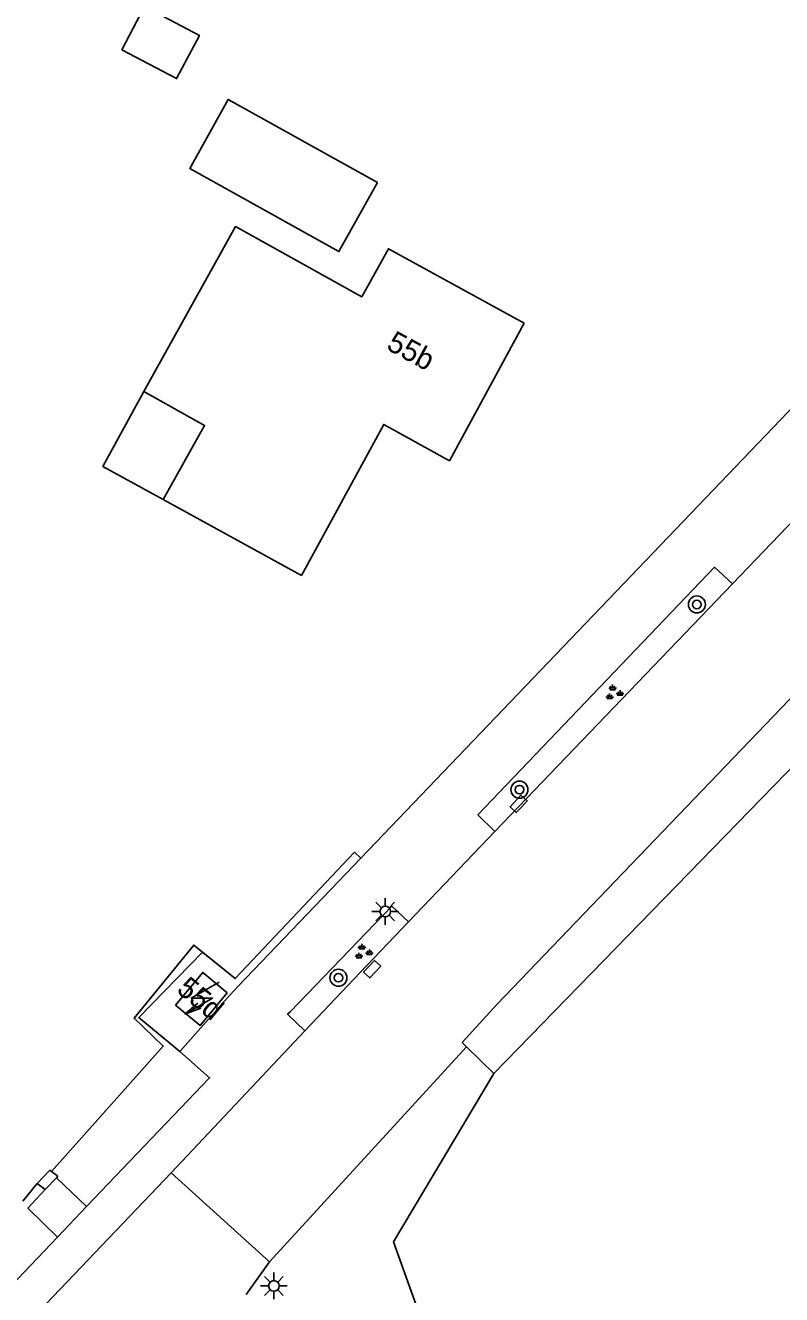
# Model space of a CAD drawing. Extents: x 128999 to 131010, y 395498 to 399007.
# Drawn here: x 130311.9 to 130347.5, y 397903.2 to 397962.9 of the extents above; entities that cross this region are included whole.
import ezdxf

# ---------------------------------------------------------------- set-up
doc = ezdxf.new("R2010")
doc.units = 0
for name, color, linetype in [('gg-afsc-haag', 7, 'Continuous'), ('gg-afsc-muur', 7, 'Continuous'), ('gg-anno-huisnummerreeks BGT', 7, 'Continuous'), ('gg-bbg-gedigitaliseerde bebouwing', 7, 'Continuous'), ('gg-bbg-gedigitaliseerde bijgebouw', 7, 'Continuous'), ('gg-bbg-hoofdgebouw', 7, 'Continuous'), ('gg-bbg-luifel en loopbrug', 7, 'Continuous'), ('gg-knt-onverhard', 7, 'Continuous'), ('gg-knt-verharding', 7, 'Continuous'), ('gg-knt-verharding nz', 7, 'Continuous'), ('gt-grn-groengrens', 7, 'Continuous'), ('gt-grn-vlakafsluiter', 7, 'Continuous'), ('gt-symb-boom', 7, 'Continuous'), ('gt-symb-groenvak', 7, 'Continuous'), ('gt-symb-kolk', 7, 'Continuous'), ('gt-symb-lichtmast', 7, 'Continuous'), ('gt-symb-trafo symbool', 7, 'Continuous')]:
    doc.layers.add(name, color=color, linetype=linetype)

# ---------------------------------------------------------------- blocks, each defined once
blk = doc.blocks.new('gt0-GRVAK')
at = {"layer": 'gt-symb-groenvak'}
for p, q in [((-0.11, 0.189), (-0.228, 0.24)), ((-0.182, 0.153), (0.088, 0.153)), ((-0.091, 0.211), (-0.156, 0.322)), ((-0.047, 0.214), (-0.047, 0.393)), ((-0.004, 0.211), (0.061, 0.322)), ((0.015, 0.189), (0.133, 0.24)), ((0.262, -0.052), (0.197, 0.059)), ((0.305, -0.049), (0.305, 0.13)), ((0.349, -0.052), (0.414, 0.059)), ((-0.245, -0.228), (-0.363, -0.177)), ((-0.318, -0.264), (-0.047, -0.264)), ((-0.226, -0.206), (-0.291, -0.095)), ((-0.183, -0.203), (-0.183, -0.024)), ((-0.139, -0.206), (-0.074, -0.095)), ((-0.12, -0.228), (-0.002, -0.177)), ((0.243, -0.074), (0.125, -0.023)), ((0.17, -0.11), (0.441, -0.11)), ((0.368, -0.074), (0.486, -0.023))]:
    blk.add_line(p, q, dxfattribs=at)
blk = doc.blocks.new('gt0-BOOM')
at = {"layer": 'gt-symb-boom'}
for radius in [0.4, 0.2]:
    blk.add_circle((0, 0), radius, dxfattribs=at)
blk = doc.blocks.new('gt0-LMAST')
at = {"layer": 'gt-symb-lichtmast'}
for p, q in [((-0.005, 0.246), (-0.005, 0.621)), ((-0.182, 0.173), (-0.447, 0.438)), ((0.172, 0.173), (0.437, 0.438)), ((-0.255, -0.004), (-0.63, -0.004)), ((-0.182, -0.181), (-0.447, -0.446)), ((-0.005, -0.254), (-0.005, -0.629)), ((0.437, -0.446), (0.172, -0.181)), ((0.245, -0.004), (0.62, -0.004))]:
    blk.add_line(p, q, dxfattribs=at)
blk.add_circle((-0.005, -0.004), 0.25, dxfattribs=at)
blk = doc.blocks.new('gt0-HSP')
at = {"layer": 'gt-symb-trafo symbool'}
for points in [[(0.771, 0.746), (-0.529, -0.004), (0.471, -0.004), (-0.829, -0.754)], [(-0.217, -0.24), (-0.829, -0.754), (-0.077, -0.48)]]:
    blk.add_lwpolyline(points, dxfattribs=at)
blk = doc.blocks.new('gt0-KOLK')
at = {"layer": 'gt-symb-kolk'}
blk.add_lwpolyline([(0, 0), (0.375, 0), (0.375, 0.4), (-0.375, 0.4), (-0.375, 0), (0, 0)], dxfattribs=at)

msp = doc.modelspace()

# ---------------------------------------------------------------- linework, layer by layer
at = {"layer": 'gg-afsc-haag'}
for points in [[(130327.391, 397924.029), (130321.791, 397918.095), (130320.246, 397919.34)], [(130320.246, 397919.34), (130319.841, 397919.666), (130317.037, 397916.228), (130318.406, 397914.92), (130313.167, 397909.033)]]:
    msp.add_lwpolyline(points, dxfattribs=at)
at = {"layer": 'gg-afsc-muur'}
for p, q in [((130313.167, 397909.033), (130313.465, 397908.806)), ((130313.465, 397908.806), (130313.398, 397908.735)), ((130312.869, 397908.179), (130312.491, 397908.466)), ((130313.398, 397908.735), (130312.869, 397908.179))]:
    msp.add_line(p, q, dxfattribs=at)
msp.add_lwpolyline([(130312.491, 397908.466), (130313.088, 397909.093), (130313.167, 397909.033)], dxfattribs=at)
at = {"layer": 'gg-bbg-gedigitaliseerde bebouwing'}
for points in [[(130317.494, 397945.662), (130321.809, 397953.409), (130327.734, 397950.109), (130328.992, 397952.367), (130335.37, 397948.87)], [(130318.408, 397940.589), (130320.348, 397944.072), (130317.494, 397945.662)]]:
    msp.add_lwpolyline(points, dxfattribs=at)
at = {"layer": 'gg-bbg-gedigitaliseerde bijgebouw'}
msp.add_lwpolyline([(130316.463, 397961.719), (130317.531, 397963.743), (130320.107, 397962.384), (130319.039, 397960.36), (130316.463, 397961.719)], dxfattribs=at)
at = {"layer": 'gg-bbg-hoofdgebouw'}
msp.add_line((130324.91, 397937.02), (130318.408, 397940.589), dxfattribs=at)
for points in [[(130324.91, 397937.02), (130328.77, 397944.12), (130331.85, 397942.41), (130335.37, 397948.87)], [(130321.417, 397917.423), (130320.262, 397918.38), (130318.985, 397916.839)], [(130318.985, 397916.839), (130320.14, 397915.882), (130321.417, 397917.423)]]:
    msp.add_lwpolyline(points, dxfattribs=at)
at = {"layer": 'gg-bbg-luifel en loopbrug'}
for points in [[(130328.467, 397955.483), (130321.462, 397959.386), (130319.655, 397956.143), (130326.661, 397952.24), (130328.467, 397955.483)], [(130318.408, 397940.589), (130315.566, 397942.149), (130317.494, 397945.662)]]:
    msp.add_lwpolyline(points, dxfattribs=at)
at = {"layer": 'gg-knt-onverhard'}
for p in [(130350.972, 397931.14), (130332.659, 397914.888)]:
    msp.add_line(p, (130333.941, 397913.64), dxfattribs=at)
at = {"layer": 'gg-knt-verharding'}
for p, q in [((130327.685, 397923.741), (130376.21, 397974.43)), ((130345.146, 397936.628), (130349.023, 397940.673)), ((130333.991, 397924.993), (130345.146, 397936.628)), ((130329.935, 397920.762), (130333.991, 397924.993)), ((130321.948, 397917.749), (130327.685, 397923.741)), ((130327.654, 397918.383), (130329.935, 397920.762)), ((130325.065, 397915.632), (130327.654, 397918.383)), ((130321.531, 397917.314), (130321.948, 397917.749)), ((130318.788, 397908.962), (130325.065, 397915.632)), ((130323.404, 397904.787), (130332.659, 397914.888)), ((130332.659, 397914.888), (130332.445, 397915.082)), ((130312.909, 397902.821), (130318.788, 397908.962)), ((130318.788, 397908.962), (130323.404, 397904.787)), ((130313.398, 397908.735), (130314.812, 397907.394)), ((130310.959, 397903.331), (130313.443, 397905.951)), ((130323.404, 397904.787), (130322.304, 397903.248))]:
    msp.add_line(p, q, dxfattribs=at)
for points in [[(130345.146, 397936.628), (130344.303, 397937.412), (130333.191, 397925.784), (130333.991, 397924.993)], [(130349.304, 397932.741), (130334.077, 397916.876), (130332.445, 397915.082)], [(130329.935, 397920.762), (130329.151, 397921.498), (130324.366, 397916.536)], [(130320.246, 397919.34), (130317.259, 397916.261), (130319.195, 397914.668)], [(130325.065, 397915.632), (130324.251, 397916.417), (130324.366, 397916.536)], [(130314.812, 397907.394), (130320.59, 397913.432), (130319.195, 397914.668)], [(130313.443, 397905.951), (130312.049, 397907.316), (130312.869, 397908.179)]]:
    msp.add_lwpolyline(points, dxfattribs=at)
at = {"layer": 'gg-knt-verharding nz'}
msp.add_line((130313.443, 397905.951), (130314.812, 397907.394), dxfattribs=at)
at = {"layer": 'gt-grn-groengrens'}
msp.add_lwpolyline([(130333.941, 397913.64), (130329.229, 397905.734), (130330.585, 397901.919), (130333.12, 397898.791), (130337.828, 397896.622), (130339.801, 397894.328)], dxfattribs=at)
at = {"layer": 'gt-grn-vlakafsluiter'}
for p, q in [((130327.685, 397923.741), (130327.391, 397924.029)), ((130321.531, 397917.314), (130319.195, 397914.668)), ((130312.491, 397908.466), (130311.818, 397907.631))]:
    msp.add_line(p, q, dxfattribs=at)

# ---------------------------------------------------------------- block references
at = {"layer": 'gt-symb-boom'}
for p in [(130343.477, 397935.665), (130335.144, 397926.965), (130326.641, 397918.132)]:
    msp.add_blockref('gt0-BOOM', p, dxfattribs=at)
at = {"layer": 'gt-symb-groenvak'}
for p in [(130339.563, 397931.506), (130327.786, 397919.331)]:
    msp.add_blockref('gt0-GRVAK', p, dxfattribs=at)
at = {"layer": 'gt-symb-kolk'}
for p, rotation in [((130335.249, 397926.165), 46.78232041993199), ((130328.369, 397918.396), 46.86327912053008)]:
    msp.add_blockref('gt0-KOLK', p, dxfattribs=dict(at, rotation=rotation))
at = {"layer": 'gt-symb-lichtmast'}
for p in [(130328.843, 397921.246), (130323.613, 397903.658)]:
    msp.add_blockref('gt0-LMAST', p, dxfattribs=at)
at = {"layer": 'gt-symb-trafo symbool'}
msp.add_blockref('gt0-HSP', (130320.258, 397917.181), dxfattribs=at)

# ---------------------------------------------------------------- texts
at = {"layer": 'gg-anno-huisnummerreeks BGT'}
for s, rotation, p in [('55b', 331.4, (130328.838, 397947.678)), ('55d', 320.4, (130318.984, 397917.489))]:
    msp.add_text(s, height=1, rotation=rotation, dxfattribs=at).set_placement(p)

doc.saveas('drawing.dxf')
